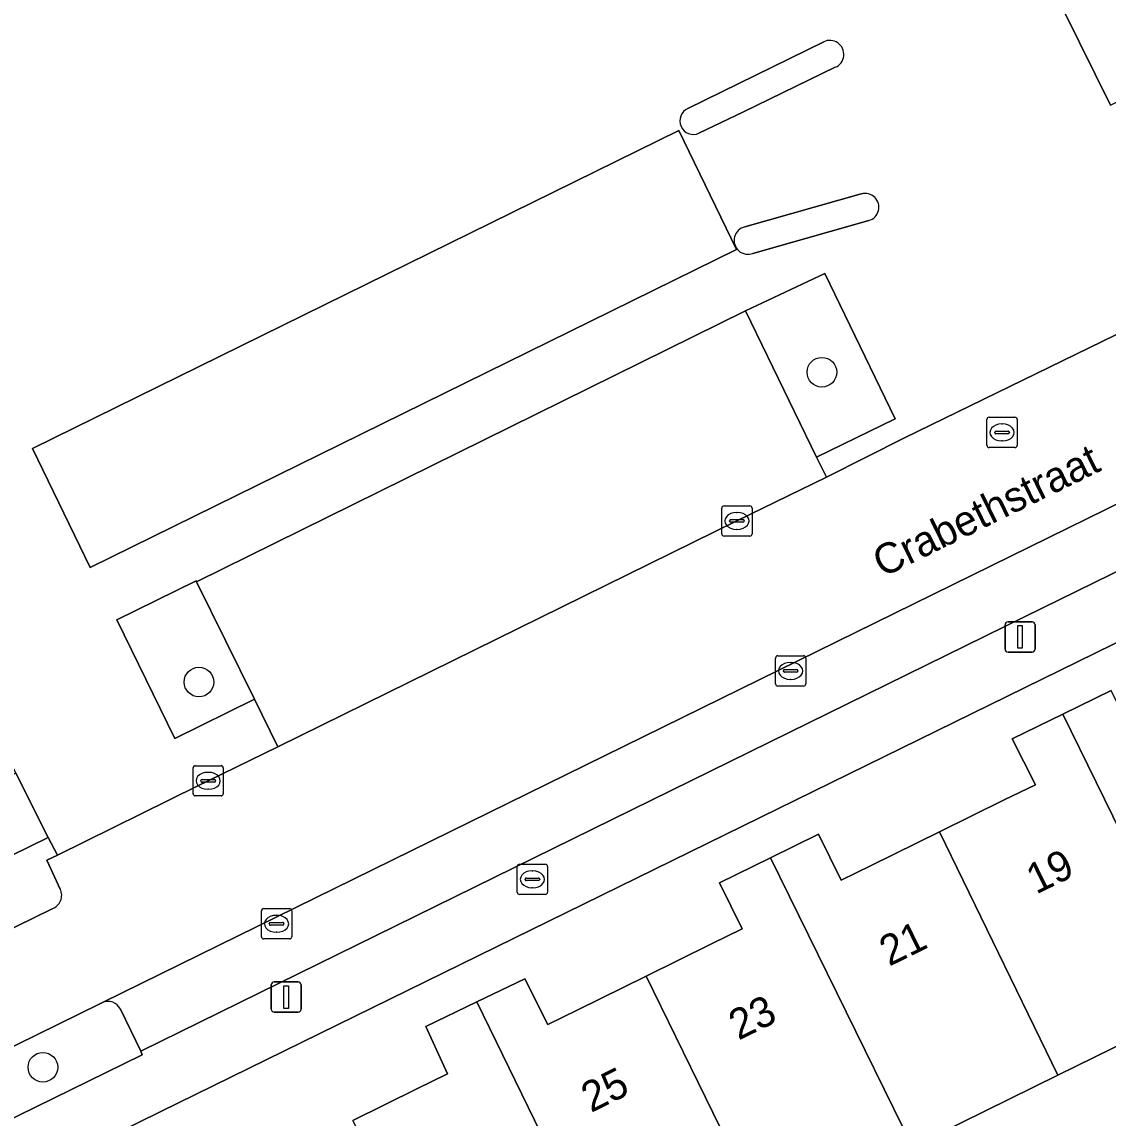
# Model space of a CAD drawing. Extents: x 162172 to 163187, y 382874 to 383685.
# Drawn here: x 163004.73 to 163040.65, y 383521.7 to 383557.92 of the extents above; entities that cross this region are included whole.
import ezdxf

# ---------------------------------------------------------------- set-up
doc = ezdxf.new("R2010")
doc.units = 0
for name, color, linetype in [('IMGEO_Boom', 7, 'Continuous'), ('IMGEO_Brandkraan', 7, 'Continuous'), ('IMGEO_Erf', 7, 'Continuous'), ('IMGEO_Groenvoorziening', 7, 'Continuous'), ('IMGEO_Kolk', 7, 'Continuous'), ('IMGEO_Lichtmast', 7, 'Continuous'), ('IMGEO_Openbare_ruimte_label', 7, 'Continuous'), ('IMGEO_Pand', 7, 'Continuous'), ('IMGEO_Pand_nummerreeks', 7, 'Continuous'), ('IMGEO_Parkeervlak_onverhard', 7, 'Continuous'), ('IMGEO_Parkeervlak_open', 7, 'Continuous'), ('IMGEO_Rijbaan_lokaal_gesloten', 7, 'Continuous'), ('IMGEO_Rijbaan_lokaal_open', 7, 'Continuous'), ('IMGEO_Rioolput', 7, 'Continuous'), ('IMGEO_Verkeerseiland_open', 7, 'Continuous'), ('IMGEO_Voetgangersgebied_open', 7, 'Continuous'), ('IMGEO_Voetpad_open', 7, 'Continuous')]:
    doc.layers.add(name, color=color, linetype=linetype)

msp = doc.modelspace()

# ---------------------------------------------------------------- linework, layer by layer
at = {"layer": 'IMGEO_Boom'}
for centre in [(163031.184, 383546.346), (163010.587, 383536.107), (163005.427, 383523.375)]:
    msp.add_circle(centre, 0.489, dxfattribs=at)
at = {"layer": 'IMGEO_Brandkraan'}
for p, q in [((163021.112, 383529.161), (163021.112, 383530.013)), ((163021.187, 383530.087), (163022.039, 383530.087)), ((163022.113, 383530.013), (163022.113, 383529.161)), ((163021.371, 383529.581), (163021.371, 383529.593)), ((163021.809, 383529.544), (163021.411, 383529.544)), ((163021.414, 383529.63), (163021.812, 383529.63)), ((163021.6, 383529.867), (163021.625, 383529.867)), ((163021.855, 383529.593), (163021.855, 383529.581)), ((163021.623, 383529.307), (163021.598, 383529.307)), ((163022.039, 383529.087), (163021.187, 383529.087))]:
    msp.add_line(p, q, dxfattribs=at)
for points in [[(163021.112, 383529.161), (163021.112, 383530.013)], [(163021.187, 383530.087), (163022.039, 383530.087)], [(163022.113, 383530.013), (163022.113, 383529.161)], [(163022.039, 383529.087), (163021.187, 383529.087)]]:
    msp.add_lwpolyline(points, dxfattribs=at)
for centre, radius, start, end in [((163021.189, 383530.011), 0.0765, 91.552, 178.448), ((163021.189, 383530.011), 0.0765, 91.552, 178.448), ((163022.037, 383530.011), 0.0765, 1.552, 88.448), ((163022.037, 383530.011), 0.0765, 1.552, 88.448), ((163021.411, 383529.59), 0.0403, 85.8775, 175.7526), ((163021.408, 383529.58), 0.0366, 178.938, 274.7102), ((163021.812, 383529.587), 0.043, 264.8664, 352.4533), ((163021.816, 383529.592), 0.0386, 1.7309, 96.639), ((163021.189, 383529.163), 0.0765, 181.552, 268.448), ((163021.189, 383529.163), 0.0765, 181.552, 268.448), ((163022.037, 383529.163), 0.0765, 271.552, 358.448), ((163022.037, 383529.163), 0.0765, 271.552, 358.448)]:
    msp.add_arc(centre, radius, start, end, dxfattribs=at)
for centre, major_axis, ratio, start_param, end_param in [((163021.599, 383529.587), (-0.387, 0.002), 0.722429, 4.712389, 7.853982), ((163021.624, 383529.587), (-0.39, 0.002), 0.717154, 1.570796, 4.712389)]:
    msp.add_ellipse(centre, major_axis=major_axis, ratio=ratio, start_param=start_param, end_param=end_param, dxfattribs=at)
at = {"layer": 'IMGEO_Erf'}
for points in [[(163058.303, 383545.925), (163009.326, 383521.915), (163003.95, 383519.267)], [(163015.672, 383521.619), (163017.796, 383522.664), (163018.809, 383523.162), (163018.092, 383524.721), (163019.777, 383525.535), (163021.363, 383526.301), (163022.123, 383524.791), (163023.11, 383525.276), (163025.371, 383526.389), (163027.534, 383527.451), (163028.553, 383527.952), (163027.801, 383529.471), (163029.483, 383530.296), (163031.07, 383531.074), (163031.822, 383529.559), (163032.818, 383530.049), (163035.073, 383531.159), (163037.214, 383532.21), (163038.242, 383532.715), (163037.474, 383534.226), (163039.155, 383535.05), (163040.746, 383535.828)], [(163043.83, 383525.496), (163038.983, 383523.116), (163034.175, 383520.747)]]:
    msp.add_lwpolyline(points, dxfattribs=at)
at = {"layer": 'IMGEO_Groenvoorziening'}
for points in [[(163031.277, 383549.608), (163028.653, 383548.377), (163031.01, 383543.543), (163033.61, 383544.806)], [(163010.507, 383539.423), (163010.493, 383539.451), (163007.876, 383538.164), (163009.791, 383534.239), (163012.424, 383535.537)]]:
    msp.add_lwpolyline(points, close=True, dxfattribs=at)
for points in [[(163005.91, 383530.386), (163005.597, 383530.973), (162985.317, 383521.022), (162986.294, 383519.065), (162987.209, 383519.507), (162993.866, 383522.8), (163005.737, 383528.616)], [(163006.003, 383529.261), (163005.558, 383530.225), (163005.91, 383530.386)], [(163007.394, 383525.512), (163007.305, 383525.468), (163002.484, 383523.107), (163002.449, 383523.09)], [(163008.712, 383523.783), (163008.661, 383523.911), (163007.989, 383525.291)], [(163002.347, 383522.492), (163002.565, 383522.039), (163002.753, 383521.649), (163002.789, 383521.667), (163003.077, 383521.044), (163004.005, 383521.486), (163008.712, 383523.783)]]:
    msp.add_lwpolyline(points, dxfattribs=at)
for centre, radius, start, end in [((163005.578, 383529.059), 0.471, 289.7898, 25.3874), ((163007.577, 383525.094), 0.457, 25.5913, 113.6559)]:
    msp.add_arc(centre, radius, start, end, dxfattribs=at)
at = {"layer": 'IMGEO_Kolk'}
for p, q in [((163027.949, 383541.931), (163028.801, 383541.931)), ((163027.874, 383541.005), (163027.874, 383541.857)), ((163028.362, 383541.711), (163028.387, 383541.711)), ((163028.875, 383541.857), (163028.875, 383541.005)), ((163028.133, 383541.425), (163028.133, 383541.437)), ((163028.571, 383541.388), (163028.173, 383541.388)), ((163028.176, 383541.474), (163028.574, 383541.474)), ((163028.385, 383541.151), (163028.36, 383541.151)), ((163028.617, 383541.437), (163028.617, 383541.425)), ((163028.801, 383540.931), (163027.949, 383540.931)), ((163029.65, 383536.048), (163029.65, 383536.9)), ((163029.725, 383536.974), (163030.577, 383536.974)), ((163030.651, 383536.9), (163030.651, 383536.048)), ((163029.909, 383536.468), (163029.909, 383536.48)), ((163030.347, 383536.431), (163029.949, 383536.431)), ((163029.952, 383536.517), (163030.35, 383536.517)), ((163030.138, 383536.754), (163030.163, 383536.754)), ((163030.393, 383536.48), (163030.393, 383536.468)), ((163030.161, 383536.194), (163030.136, 383536.194)), ((163030.577, 383535.974), (163029.725, 383535.974)), ((163010.391, 383532.417), (163010.391, 383533.269)), ((163010.466, 383533.343), (163011.318, 383533.343)), ((163011.392, 383533.269), (163011.392, 383532.417)), ((163010.65, 383532.837), (163010.65, 383532.849)), ((163010.693, 383532.886), (163011.091, 383532.886)), ((163010.879, 383533.123), (163010.904, 383533.123)), ((163011.134, 383532.849), (163011.134, 383532.837)), ((163011.088, 383532.8), (163010.69, 383532.8)), ((163010.902, 383532.563), (163010.877, 383532.563)), ((163011.318, 383532.343), (163010.466, 383532.343)), ((163012.652, 383527.691), (163012.652, 383528.543)), ((163012.727, 383528.617), (163013.579, 383528.617)), ((163013.653, 383528.543), (163013.653, 383527.691)), ((163012.911, 383528.111), (163012.911, 383528.123)), ((163012.954, 383528.16), (163013.352, 383528.16)), ((163013.14, 383528.397), (163013.165, 383528.397)), ((163013.395, 383528.123), (163013.395, 383528.111)), ((163013.349, 383528.074), (163012.951, 383528.074)), ((163013.163, 383527.837), (163013.138, 383527.837)), ((163013.579, 383527.617), (163012.727, 383527.617))]:
    msp.add_line(p, q, dxfattribs=at)
for points in [[(163027.949, 383541.931), (163028.801, 383541.931)], [(163027.874, 383541.005), (163027.874, 383541.857)], [(163028.875, 383541.857), (163028.875, 383541.005)], [(163028.801, 383540.931), (163027.949, 383540.931)], [(163029.65, 383536.048), (163029.65, 383536.9)], [(163029.725, 383536.974), (163030.577, 383536.974)], [(163030.651, 383536.9), (163030.651, 383536.048)], [(163030.577, 383535.974), (163029.725, 383535.974)], [(163010.391, 383532.417), (163010.391, 383533.269)], [(163010.466, 383533.343), (163011.318, 383533.343)], [(163011.392, 383533.269), (163011.392, 383532.417)], [(163011.318, 383532.343), (163010.466, 383532.343)], [(163012.652, 383527.691), (163012.652, 383528.543)], [(163012.727, 383528.617), (163013.579, 383528.617)], [(163013.653, 383528.543), (163013.653, 383527.691)], [(163013.579, 383527.617), (163012.727, 383527.617)]]:
    msp.add_lwpolyline(points, dxfattribs=at)
for centre, radius, start, end in [((163027.951, 383541.855), 0.0765, 91.552, 178.448), ((163027.951, 383541.855), 0.0765, 91.552, 178.448), ((163028.799, 383541.855), 0.0765, 1.552, 88.448), ((163028.799, 383541.855), 0.0765, 1.552, 88.448), ((163028.173, 383541.434), 0.0403, 85.8775, 175.7526), ((163028.17, 383541.424), 0.0366, 178.938, 274.7102), ((163028.574, 383541.431), 0.043, 264.8664, 352.4533), ((163028.578, 383541.436), 0.0386, 1.7309, 96.639), ((163027.951, 383541.007), 0.0765, 181.552, 268.448), ((163027.951, 383541.007), 0.0765, 181.552, 268.448), ((163028.799, 383541.007), 0.0765, 271.552, 358.448), ((163028.799, 383541.007), 0.0765, 271.552, 358.448), ((163029.727, 383536.898), 0.0765, 91.552, 178.448), ((163029.727, 383536.898), 0.0765, 91.552, 178.448), ((163030.575, 383536.898), 0.0765, 1.552, 88.448), ((163030.575, 383536.898), 0.0765, 1.552, 88.448), ((163029.949, 383536.477), 0.0403, 85.8775, 175.7526), ((163029.946, 383536.467), 0.0366, 178.938, 274.7102), ((163030.35, 383536.474), 0.043, 264.8664, 352.4533), ((163030.354, 383536.479), 0.0386, 1.7309, 96.639), ((163029.727, 383536.05), 0.0765, 181.552, 268.448), ((163029.727, 383536.05), 0.0765, 181.552, 268.448), ((163030.575, 383536.05), 0.0765, 271.552, 358.448), ((163030.575, 383536.05), 0.0765, 271.552, 358.448), ((163010.468, 383533.267), 0.0765, 91.552, 178.448), ((163010.468, 383533.267), 0.0765, 91.552, 178.448), ((163011.316, 383533.267), 0.0765, 1.552, 88.448), ((163011.316, 383533.267), 0.0765, 1.552, 88.448), ((163010.69, 383532.846), 0.0403, 85.8775, 175.7526), ((163010.687, 383532.836), 0.0366, 178.938, 274.7102), ((163011.091, 383532.843), 0.043, 264.8664, 352.4533), ((163011.095, 383532.848), 0.0386, 1.7309, 96.639), ((163010.468, 383532.419), 0.0765, 181.552, 268.448), ((163010.468, 383532.419), 0.0765, 181.552, 268.448), ((163011.316, 383532.419), 0.0765, 271.552, 358.448), ((163011.316, 383532.419), 0.0765, 271.552, 358.448), ((163012.729, 383528.541), 0.0765, 91.552, 178.448), ((163012.729, 383528.541), 0.0765, 91.552, 178.448), ((163013.577, 383528.541), 0.0765, 1.552, 88.448), ((163013.577, 383528.541), 0.0765, 1.552, 88.448), ((163012.951, 383528.12), 0.0403, 85.8775, 175.7526), ((163012.948, 383528.11), 0.0366, 178.938, 274.7102), ((163013.352, 383528.117), 0.043, 264.8664, 352.4533), ((163013.356, 383528.122), 0.0386, 1.7309, 96.639), ((163012.729, 383527.693), 0.0765, 181.552, 268.448), ((163012.729, 383527.693), 0.0765, 181.552, 268.448), ((163013.577, 383527.693), 0.0765, 271.552, 358.448), ((163013.577, 383527.693), 0.0765, 271.552, 358.448)]:
    msp.add_arc(centre, radius, start, end, dxfattribs=at)
for centre, major_axis, ratio, start_param, end_param in [((163028.361, 383541.431), (-0.387, 0.002), 0.722429, 4.712389, 7.853982), ((163028.386, 383541.431), (-0.39, 0.002), 0.717154, 1.570796, 4.712389), ((163030.137, 383536.474), (-0.387, 0.002), 0.722429, 4.712389, 7.853982), ((163030.162, 383536.474), (-0.39, 0.002), 0.717154, 1.570796, 4.712389), ((163010.878, 383532.843), (-0.387, 0.002), 0.722429, 4.712389, 7.853982), ((163010.903, 383532.843), (-0.39, 0.002), 0.717154, 1.570796, 4.712389), ((163013.139, 383528.117), (-0.387, 0.002), 0.722429, 4.712389, 7.853982), ((163013.164, 383528.117), (-0.39, 0.002), 0.717154, 1.570796, 4.712389)]:
    msp.add_ellipse(centre, major_axis=major_axis, ratio=ratio, start_param=start_param, end_param=end_param, dxfattribs=at)
at = {"layer": 'IMGEO_Lichtmast'}
for p, q in [((163037.241, 383537.197), (163037.241, 383537.997)), ((163037.241, 383537.997), (163037.241, 383537.197)), ((163037.341, 383538.097), (163038.131, 383538.097)), ((163038.131, 383538.097), (163037.341, 383538.097)), ((163038.231, 383537.997), (163038.231, 383537.197)), ((163038.231, 383537.197), (163038.231, 383537.997)), ((163038.131, 383537.097), (163037.341, 383537.097)), ((163037.341, 383537.097), (163038.131, 383537.097)), ((163012.977, 383525.295), (163012.977, 383526.095)), ((163012.977, 383526.095), (163012.977, 383525.295)), ((163013.077, 383526.195), (163013.867, 383526.195)), ((163013.867, 383526.195), (163013.077, 383526.195)), ((163013.967, 383526.095), (163013.967, 383525.295)), ((163013.967, 383525.295), (163013.967, 383526.095)), ((163013.867, 383525.195), (163013.077, 383525.195)), ((163013.077, 383525.195), (163013.867, 383525.195))]:
    msp.add_line(p, q, dxfattribs=at)
for points in [[(163037.661, 383537.972), (163037.811, 383537.972), (163037.811, 383537.222), (163037.661, 383537.222), (163037.661, 383537.972)], [(163013.397, 383526.07), (163013.547, 383526.07), (163013.547, 383525.32), (163013.397, 383525.32), (163013.397, 383526.07)]]:
    msp.add_lwpolyline(points, dxfattribs=at)
for centre, start, end in [((163037.341, 383537.997), 90, 180), ((163037.341, 383537.997), 90, 180), ((163038.131, 383537.997), 0, 90), ((163038.131, 383537.997), 360, 90), ((163037.341, 383537.197), 180, 270), ((163037.341, 383537.197), 180, 270), ((163038.131, 383537.197), 270, 0), ((163038.131, 383537.197), 270, 0), ((163013.077, 383526.095), 90, 180), ((163013.077, 383526.095), 90, 180), ((163013.867, 383526.095), 0, 90), ((163013.867, 383526.095), 360, 90), ((163013.077, 383525.295), 180, 270), ((163013.077, 383525.295), 180, 270), ((163013.867, 383525.295), 270, 0), ((163013.867, 383525.295), 270, 0)]:
    msp.add_arc(centre, 0.1, start, end, dxfattribs=at)
at = {"layer": 'IMGEO_Pand'}
msp.add_lwpolyline([(163035.174, 383593.065), (163038.486, 383586.285), (163027.944, 383581.015), (163040.726, 383555.173), (163040.841, 383555.229), (163065.224, 383567.162), (163072.332, 383570.65), (163074.928, 383571.925), (163087.964, 383578.322), (163089.33, 383578.992), (163097.726, 383583.113), (163101.528, 383584.998), (163096.078, 383609.989)], dxfattribs=at)
for points in [[(163043.83, 383525.496), (163048.722, 383527.897), (163044.742, 383535.91), (163042.529, 383534.822), (163041.491, 383534.312), (163040.746, 383535.828), (163039.155, 383535.05)], [(163043.83, 383525.496), (163039.155, 383535.05), (163037.474, 383534.226), (163038.242, 383532.715), (163037.214, 383532.21), (163035.073, 383531.159), (163038.983, 383523.116)], [(163038.983, 383523.116), (163035.073, 383531.159), (163032.818, 383530.049), (163031.822, 383529.559), (163031.07, 383531.074), (163029.483, 383530.296), (163034.175, 383520.747)], [(163029.301, 383518.364), (163034.175, 383520.747), (163029.483, 383530.296), (163027.801, 383529.471), (163028.553, 383527.952), (163027.534, 383527.451), (163025.371, 383526.389)], [(163029.301, 383518.364), (163025.371, 383526.389), (163023.11, 383525.276), (163022.123, 383524.791), (163021.363, 383526.301), (163019.777, 383525.535), (163024.432, 383515.97)], [(163019.584, 383513.593), (163024.432, 383515.97), (163019.777, 383525.535), (163018.092, 383524.721), (163018.809, 383523.162), (163017.796, 383522.664), (163015.672, 383521.619)]]:
    msp.add_lwpolyline(points, close=True, dxfattribs=at)
at = {"layer": 'IMGEO_Parkeervlak_onverhard'}
for points in [[(163056.384, 383549.579), (163036.778, 383539.946), (163007.394, 383525.512)], [(163007.989, 383525.291), (163008.661, 383523.911), (163037.88, 383538.258), (163054.518, 383546.41)]]:
    msp.add_lwpolyline(points, dxfattribs=at)
msp.add_arc((163007.577, 383525.094), 0.457, 25.5913, 113.6559, dxfattribs=at)
at = {"layer": 'IMGEO_Parkeervlak_open'}
msp.add_lwpolyline([(163028.375, 383541.431), (163031.333, 383542.881), (163031.01, 383543.543), (163028.653, 383548.377), (163010.507, 383539.423), (163012.424, 383535.537), (163013.198, 383533.967)], close=True, dxfattribs=at)
at = {"layer": 'IMGEO_Rijbaan_lokaal_gesloten'}
msp.add_lwpolyline([(163005.088, 383543.824), (163006.988, 383539.89), (163028.359, 383550.399), (163026.459, 383554.333)], close=True, dxfattribs=at)
at = {"layer": 'IMGEO_Rijbaan_lokaal_open'}
for points in [[(163054.904, 383554.487), (163043.938, 383549.059), (163033.916, 383544.177), (163031.333, 383542.881), (163028.375, 383541.431), (163013.198, 383533.967), (163010.892, 383532.843), (163010.551, 383532.681), (163005.91, 383530.386), (163005.558, 383530.225), (163006.003, 383529.261)], [(163005.737, 383528.616), (162993.866, 383522.8), (162987.209, 383519.507), (162988.769, 383516.355), (162994.562, 383519.228), (163002.449, 383523.09), (163002.484, 383523.107), (163007.305, 383525.468), (163007.394, 383525.512), (163036.778, 383539.946), (163056.384, 383549.579)]]:
    msp.add_lwpolyline(points, dxfattribs=at)
msp.add_arc((163005.578, 383529.059), 0.471, 289.7898, 25.3874, dxfattribs=at)
at = {"layer": 'IMGEO_Rioolput'}
for p, q in [((163036.64, 383543.931), (163036.64, 383544.783)), ((163036.715, 383544.857), (163037.567, 383544.857)), ((163037.641, 383544.783), (163037.641, 383543.931)), ((163036.942, 383544.4), (163037.34, 383544.4)), ((163037.128, 383544.637), (163037.153, 383544.637)), ((163036.899, 383544.351), (163036.899, 383544.363)), ((163037.337, 383544.314), (163036.939, 383544.314)), ((163037.151, 383544.077), (163037.126, 383544.077)), ((163037.383, 383544.363), (163037.383, 383544.351)), ((163037.567, 383543.857), (163036.715, 383543.857))]:
    msp.add_line(p, q, dxfattribs=at)
for points in [[(163036.64, 383543.931), (163036.64, 383544.783)], [(163036.715, 383544.857), (163037.567, 383544.857)], [(163037.641, 383544.783), (163037.641, 383543.931)], [(163037.567, 383543.857), (163036.715, 383543.857)]]:
    msp.add_lwpolyline(points, dxfattribs=at)
for centre, radius, start, end in [((163036.717, 383544.781), 0.0765, 91.552, 178.448), ((163036.717, 383544.781), 0.0765, 91.552, 178.448), ((163037.565, 383544.781), 0.0765, 1.552, 88.448), ((163037.565, 383544.781), 0.0765, 1.552, 88.448), ((163036.939, 383544.36), 0.0403, 85.8775, 175.7526), ((163037.344, 383544.362), 0.0386, 1.7309, 96.639), ((163036.936, 383544.35), 0.0366, 178.938, 274.7102), ((163037.34, 383544.357), 0.043, 264.8664, 352.4533), ((163036.717, 383543.933), 0.0765, 181.552, 268.448), ((163036.717, 383543.933), 0.0765, 181.552, 268.448), ((163037.565, 383543.933), 0.0765, 271.552, 358.448), ((163037.565, 383543.933), 0.0765, 271.552, 358.448)]:
    msp.add_arc(centre, radius, start, end, dxfattribs=at)
for centre, major_axis, ratio, start_param, end_param in [((163037.127, 383544.357), (-0.387, 0.002), 0.722429, 4.712389, 7.853982), ((163037.152, 383544.357), (-0.39, 0.002), 0.717154, 1.570796, 4.712389)]:
    msp.add_ellipse(centre, major_axis=major_axis, ratio=ratio, start_param=start_param, end_param=end_param, dxfattribs=at)
at = {"layer": 'IMGEO_Verkeerseiland_open'}
for points in [[(163031.243, 383557.267), (163026.752, 383555.063)], [(163027.12, 383554.242), (163028.589, 383554.947), (163031.628, 383556.425)], [(163032.487, 383552.237), (163028.637, 383551.149)], [(163028.905, 383550.274), (163032.738, 383551.362)]]:
    msp.add_lwpolyline(points, dxfattribs=at)
for centre, radius, start, end in [((163031.446, 383556.851), 0.463, 293.1128, 116.0312), ((163026.94, 383554.655), 0.45, 114.7687, 293.5184), ((163032.615, 383551.8), 0.455, 285.7387, 106.2731), ((163028.74, 383550.702), 0.459, 102.927, 291.1311)]:
    msp.add_arc(centre, radius, start, end, dxfattribs=at)
at = {"layer": 'IMGEO_Voetgangersgebied_open'}
for points in [[(163040.726, 383555.173), (163027.944, 383581.015), (163021.327, 383594.749)], [(163026.752, 383555.063), (163031.243, 383557.267)], [(163031.628, 383556.425), (163028.589, 383554.947), (163027.12, 383554.242)], [(163028.637, 383551.149), (163032.487, 383552.237)], [(163032.738, 383551.362), (163028.905, 383550.274)], [(163001.779, 383538.643), (163003.393, 383535.379), (163003.81, 383534.509), (163004.529, 383533.099), (163005.597, 383530.973), (163005.91, 383530.386), (163010.551, 383532.681), (163010.892, 383532.843), (163013.198, 383533.967), (163012.424, 383535.537), (163009.791, 383534.239), (163007.876, 383538.164), (163010.493, 383539.451), (163010.507, 383539.423), (163028.653, 383548.377), (163031.277, 383549.608), (163033.61, 383544.806), (163031.01, 383543.543), (163031.333, 383542.881), (163033.916, 383544.177), (163043.938, 383549.059)]]:
    msp.add_lwpolyline(points, dxfattribs=at)
msp.add_lwpolyline([(163026.459, 383554.333), (163028.359, 383550.399), (163006.988, 383539.89), (163005.088, 383543.824)], close=True, dxfattribs=at)
for centre, radius, start, end in [((163031.446, 383556.851), 0.463, 293.1128, 116.0312), ((163026.94, 383554.655), 0.45, 114.7687, 293.5184), ((163032.615, 383551.8), 0.455, 285.7387, 106.2731), ((163028.74, 383550.702), 0.459, 102.927, 291.1311)]:
    msp.add_arc(centre, radius, start, end, dxfattribs=at)
at = {"layer": 'IMGEO_Voetpad_open'}
for points in [[(163054.518, 383546.41), (163037.88, 383538.258), (163008.661, 383523.911), (163008.712, 383523.783), (163004.005, 383521.486), (163003.077, 383521.044), (163002.789, 383521.667), (163002.753, 383521.649), (162995.576, 383518.14), (162995.872, 383517.534), (162988.799, 383514.008), (162988.289, 383515.031), (162994.982, 383518.343), (162995.382, 383518.538), (163002.565, 383522.039), (163002.347, 383522.492)], [(162986.58, 383511.896), (162987.056, 383510.95), (162989.565, 383512.209), (162999.884, 383517.183), (162999.854, 383517.248), (163003.95, 383519.267), (163009.326, 383521.915), (163058.303, 383545.925)], [(162986.294, 383519.065), (162985.317, 383521.022), (163005.597, 383530.973), (163004.529, 383533.099), (162989.249, 383525.622), (162988.299, 383525.157), (162987.194, 383527.454), (162985.942, 383526.855), (162987.127, 383524.507), (162983.216, 383522.668), (162981.957, 383525.141), (162980.332, 383528.092), (162978.575, 383531.08), (162977.145, 383533.337)]]:
    msp.add_lwpolyline(points, dxfattribs=at)

# ---------------------------------------------------------------- texts
at = {"layer": 'IMGEO_Openbare_ruimte_label'}
msp.add_text('Crabethstraat', height=1, rotation=26.1038, dxfattribs=at).set_placement((163033.188, 383539.55))
at = {"layer": 'IMGEO_Pand_nummerreeks'}
for s, p in [('19', (163038.265, 383529.077)), ('21', (163033.407, 383526.696)), ('23', (163028.427, 383524.254)), ('25', (163023.549, 383521.862))]:
    msp.add_text(s, height=1, rotation=26.1161, dxfattribs=at).set_placement(p)

doc.saveas('drawing.dxf')
